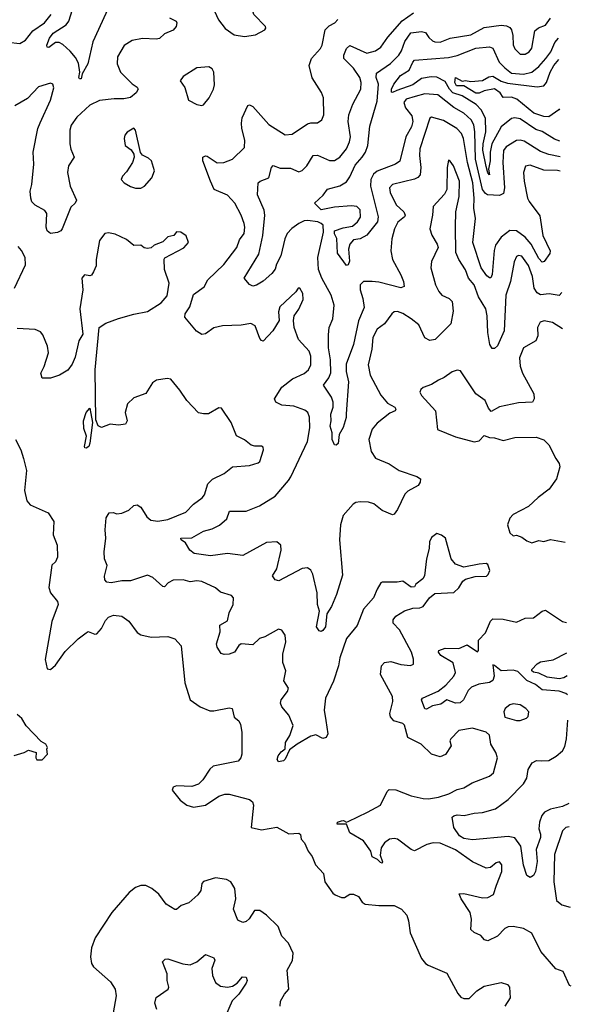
# Model space of a CAD drawing. Extents: x 2056909 to 2160450, y 827444 to 1016825.
# Tile 285 of 501: x 2141664 to 2144906, y 900315 to 906104. Entities that reach past the tile are written whole.
import ezdxf

# ---------------------------------------------------------------- set-up
doc = ezdxf.new("R2010")
doc.units = 0

msp = doc.modelspace()

# ---------------------------------------------------------------- linework, layer by layer
at = {"layer": '0CON10XD'}
for points in [[(2142985, 906004.6), (2143049.2, 906015), (2143103.8, 906045), (2143111.2, 906055), (2143108.8, 906065), (2143040, 906135), (2143005, 906258.8), (2142976.7, 906295), (2142955, 906297.5), (2142816, 906225), (2142799.2, 906175), (2142833, 906103), (2142871.7, 906051.7), (2142924.1, 906014.1), (2142985, 906004.6)], [(2142192.3, 906187.7), (2142094.4, 905974.4), (2142064.4, 905845), (2142031.2, 905785), (2142025, 905756.7), (2142015, 905756.7), (2142011.4, 905765), (2142018, 905795), (2142008.8, 905848.8), (2141991.6, 905881.6), (2141959.7, 905919.7), (2141917.8, 905957.8), (2141895, 905970), (2141875, 905969.1), (2141835, 905941.1), (2141825, 905943.3), (2141823.8, 905955), (2141838.9, 905995), (2141861.3, 906025), (2141937.1, 906072.9), (2141952, 906095), (2141984, 906195)], [(2141595, 905971.8), (2141665, 905963.6), (2141696.8, 905983.2), (2141741.5, 906038.5), (2141808.5, 906085), (2141848, 906135)], [(2142545, 906115.6), (2142583.5, 906095), (2142587.9, 906085), (2142583.6, 906065), (2142565, 906042.5), (2142515, 906020.5), (2142485, 905992.7), (2142465, 905988.8), (2142385, 905994), (2142325, 905980.8), (2142278, 905952), (2142238.1, 905885), (2142236.7, 905845), (2142256.9, 905795), (2142325, 905726.4), (2142355, 905706.5), (2142359.2, 905695), (2142348.6, 905675), (2142315, 905645.8), (2142275, 905638), (2142218.7, 905638.7), (2142132, 905628), (2142075, 905602.3), (2141999.9, 905530.1), (2141966.7, 905483.3), (2141958.4, 905455), (2141957.5, 905375), (2141963.3, 905343.3), (2141982.9, 905295), (2141951.1, 905245), (2141944.5, 905205), (2141960, 905125), (2141997.7, 905042.3), (2141990, 905025), (2141965, 905002.5), (2141913.3, 904875), (2141905, 904862.5), (2141886.4, 904853.6), (2141845, 904847.5), (2141825, 904862.5), (2141819.2, 904885), (2141823.8, 904965), (2141812.3, 904982.3), (2141753.6, 905013.6), (2141735, 905032.5), (2141729.2, 905055), (2141724.5, 905095.5), (2141734.5, 905135.5), (2141746.5, 905255), (2141743.3, 905325), (2141769.7, 905465), (2141783.1, 905496.9), (2141845, 905630), (2141864.4, 905704.4), (2141858.8, 905725), (2141845, 905730), (2141775, 905709.1), (2141710, 905640), (2141635, 905596.7)], [(2144851.1, 904500.4), (2144851.1, 904499.3), (2144835, 904482), (2144777, 904493), (2144725, 904486.6), (2144705, 904498.2), (2144688.3, 904525), (2144677.5, 904595), (2144655, 904658.8), (2144615, 904714.3), (2144595, 904717.1), (2144585, 904710.8), (2144570, 904680), (2144548.9, 904565), (2144520.9, 904485), (2144511.6, 904275), (2144473.1, 904186.9), (2144455, 904170), (2144441.3, 904171.3), (2144428.2, 904195), (2144415.3, 904265), (2144412.2, 904362.2), (2144404.7, 904405), (2144361.1, 904475), (2144335.4, 904545), (2144301.5, 904585), (2144285, 904633.8), (2144245.5, 904695), (2144228.2, 904735), (2144226, 904886), (2144226.8, 904975), (2144246.9, 905065), (2144249.1, 905155), (2144214, 905245), (2144195, 905272.5), (2144185, 905277.5), (2144175.9, 905234.1), (2144174.4, 905105), (2144161.1, 905078.9), (2144093.8, 905006.2), (2144090.4, 904955), (2144074.4, 904875), (2144086.9, 904836.9), (2144118.1, 904785), (2144123.1, 904765), (2144085, 904683.3), (2144081.1, 904645), (2144108.2, 904545), (2144128.1, 904505), (2144145, 904484.2), (2144188.8, 904465), (2144206.4, 904446.4), (2144211.3, 904391.3), (2144198.1, 904315), (2144106.1, 904223.9), (2144075, 904217.5), (2144044.4, 904234.4), (2144009.6, 904309.6), (2143965.2, 904345.2), (2143915, 904377.1), (2143885, 904387.8), (2143865, 904385.7), (2143850.8, 904375), (2143809.1, 904315), (2143765, 904284.4), (2143740.4, 904235), (2143733.5, 904166.5), (2143712.7, 904075), (2143723.6, 904015), (2143786.5, 903896.5), (2143825, 903849.5), (2143868.6, 903825), (2143875.6, 903815), (2143870, 903805), (2143840.2, 903789.8), (2143765, 903732.5), (2143735, 903695.7), (2143716.4, 903635), (2143730, 903565), (2143755.9, 903525.9), (2143835, 903492.9), (2143895, 903453.5), (2143998.7, 903418.7), (2144020, 903405), (2144018.8, 903385), (2144006.2, 903365), (2143945, 903331.9), (2143927.1, 903315), (2143885, 903223.8), (2143865, 903196), (2143855, 903191.9), (2143795, 903219.2), (2143745, 903257.7), (2143715, 903267.9), (2143665, 903268.9), (2143640, 903265), (2143624, 903255), (2143565, 903188), (2143550, 903135), (2143542.7, 903045), (2143562.1, 902837.9), (2143526.1, 902723.9), (2143495.7, 902654.3), (2143469.1, 902610.9), (2143461.4, 902535), (2143445, 902512), (2143435, 902506.2), (2143425, 902510.8), (2143408.9, 902535), (2143425.8, 902625.8), (2143414.4, 902665), (2143412.9, 902735), (2143386.8, 902843.2), (2143375, 902866.9), (2143355, 902880.5), (2143325, 902877.3), (2143187.5, 902805), (2143165, 902810), (2143150.6, 902835), (2143174.6, 902875.4), (2143200.5, 902985), (2143198.9, 903015), (2143176.2, 903035), (2143115, 903029.6), (2142975, 902954.4), (2142885, 902965.4), (2142785, 902951.1), (2142690, 902965), (2142663.8, 902985), (2142638.1, 903028.1), (2142612.5, 903045), (2142610, 903055), (2142675, 903057.5), (2142745, 903096), (2142795, 903110), (2142838.5, 903131.5), (2142881.2, 903168.8), (2142896.2, 903215), (2142995, 903214.4), (2143073.3, 903246.7), (2143165, 903303.5), (2143244.5, 903395), (2143256.7, 903416.7), (2143355.3, 903625), (2143369.5, 903705), (2143367.7, 903767.7), (2143356.5, 903795), (2143338.9, 903808.9), (2143275, 903831.2), (2143205, 903837.5), (2143168.8, 903855), (2143161.2, 903875), (2143205, 903943.3), (2143267.9, 903992.1), (2143335, 904023.3), (2143361.9, 904045), (2143375.5, 904075), (2143375.5, 904125), (2143364.4, 904155), (2143303.1, 904223.1), (2143278, 904295), (2143273.8, 904335), (2143277.7, 904362.3), (2143305, 904402.5), (2143330.7, 904459.3), (2143328, 904495), (2143310, 904525), (2143300, 904525), (2143286, 904504), (2143192.5, 904415), (2143184.5, 904385.5), (2143189.2, 904335), (2143151.1, 904275), (2143095, 904214.4), (2143085, 904217.1), (2143075, 904230), (2143047.3, 904305), (2143022.8, 904317.2), (2142965, 904307.7), (2142855, 904304.7), (2142805, 904291.8), (2142755, 904256.7), (2142735, 904254), (2142702.4, 904272.4), (2142634.7, 904355), (2142636.8, 904375), (2142663.3, 904415), (2142685, 904489.2), (2142747.1, 904532.9), (2142770, 904575), (2142863.8, 904665), (2142940.4, 904765), (2142955, 904810), (2142983.1, 904846.9), (2142987.7, 904885), (2142983.8, 904905), (2142966.4, 904955), (2142927.9, 905025), (2142885, 905072.9), (2142807.8, 905105), (2142784.6, 905155), (2142740.4, 905275), (2142740.6, 905295), (2142755, 905303.3), (2142765, 905301.8), (2142825, 905262.2), (2142864.6, 905265.4), (2142914.2, 905285), (2142985, 905352), (2142987.5, 905395), (2142968.5, 905465), (2142967.5, 905495), (2142972.4, 905527.6), (2143005, 905599.2), (2143015, 905604.2), (2143035, 905594.4), (2143127.4, 905487.4), (2143225, 905426.7), (2143265, 905431.9), (2143355, 905491.1), (2143375, 905497.3), (2143415, 905497.1), (2143440, 905515), (2143450.6, 905545), (2143450.5, 905645), (2143436.9, 905676.9), (2143382.5, 905762.5), (2143364.4, 905835), (2143379.4, 905875), (2143432.9, 905935), (2143441.1, 905955), (2143459.1, 906045), (2143482.8, 906067.2), (2143515.6, 906085), (2143533.8, 906105)], [(2144841.5, 905212.8), (2144825, 905216.6), (2144745, 905220), (2144665, 905247.9), (2144637.5, 905242.5), (2144625.5, 905205), (2144629.1, 905155), (2144649.2, 905055), (2144658.2, 905035), (2144721.2, 904951.2), (2144738.9, 904835), (2144781.2, 904745), (2144779.8, 904730.2), (2144746.8, 904683.2), (2144735, 904678.9), (2144715, 904700.5), (2144669.5, 904785), (2144635, 904825.6), (2144585, 904863.3), (2144545.2, 904864.8), (2144495, 904825.4), (2144461.3, 904778.7), (2144453.2, 904746.8), (2144441.8, 904605), (2144433.3, 904586.7), (2144425, 904585.5), (2144409, 904599), (2144376.7, 904645), (2144327.4, 904795), (2144343.7, 904935), (2144333.8, 904995), (2144335.9, 905055), (2144328, 905145), (2144297, 905265), (2144273.4, 905405), (2144260.3, 905435), (2144234.1, 905464.1), (2144155, 905512), (2144085, 905530.6), (2144075, 905525.8), (2144015.9, 905345), (2144013.7, 905305), (2144021.8, 905235), (2144018.2, 905191.8), (2144005, 905176.4), (2143985, 905167.1), (2143855, 905135.4), (2143837.3, 905115), (2143842.4, 905087.6), (2143876.2, 905016.2), (2143920.9, 904975), (2143930, 904955), (2143925.6, 904945), (2143887.2, 904912.8), (2143866.7, 904875), (2143850.4, 904815), (2143845.5, 904745), (2143854.5, 904695), (2143905, 904603.3), (2143920, 904565), (2143923.8, 904536.2), (2143905, 904528), (2143775, 904560), (2143736.1, 904563.9), (2143685, 904564.6), (2143665, 904545.8), (2143665.3, 904515.3), (2143680.9, 904465), (2143687.8, 904412.2), (2143655.8, 904334.2), (2143626.3, 904195), (2143582.2, 904077.8), (2143583, 904035), (2143596.5, 903975), (2143582.4, 903787.6), (2143582.5, 903765), (2143565, 903706.2), (2143541.1, 903665), (2143535, 903612.5), (2143525, 903602.5), (2143515, 903603.8), (2143501.4, 903635), (2143500, 903675), (2143488.8, 903715), (2143494.4, 903745), (2143492.5, 903785), (2143506.7, 903825), (2143507.3, 903855), (2143496.5, 903885), (2143449.4, 903955), (2143480.7, 903999.3), (2143492.8, 904027.2), (2143491.7, 904105), (2143478.1, 904175), (2143479.1, 904250.9), (2143483.7, 904295), (2143503.8, 904346.2), (2143512.9, 904425), (2143495.6, 904484.4), (2143438.8, 904585), (2143421, 904635), (2143417, 904705), (2143449.2, 904855), (2143447.9, 904895), (2143436.7, 904906.7), (2143416, 904915), (2143355, 904922.8), (2143335, 904920.5), (2143304.1, 904905.9), (2143262.7, 904877.3), (2143235, 904847.5), (2143221.8, 904815), (2143198.5, 904715), (2143173.1, 904666.9), (2143165, 904638), (2143145, 904611.9), (2143095, 904567.5), (2143055, 904544), (2143035, 904537.5), (2143015, 904547.5), (2142983.8, 904585), (2143070, 904725), (2143092.4, 904835), (2143105.3, 904955), (2143100.6, 904985), (2143062.5, 905075), (2143066, 905144), (2143076.7, 905155), (2143128.8, 905175), (2143144, 905235), (2143154.1, 905245.9), (2143195, 905230.5), (2143255, 905230.8), (2143305, 905209.4), (2143325, 905218.1), (2143352.1, 905245), (2143388, 905305), (2143415, 905307.1), (2143448.8, 905291.2), (2143485, 905275.4), (2143515, 905276.7), (2143545, 905295.5), (2143585.4, 905345), (2143603.1, 905385), (2143608, 905415), (2143595.4, 905505), (2143599.2, 905545), (2143622.3, 905607.7), (2143668.9, 905695), (2143671.8, 905735), (2143664, 905765), (2143625, 905818.2), (2143569.1, 905875), (2143568.9, 905895), (2143585, 905934.3), (2143605, 905952.2), (2143705, 905907.2), (2143755, 905920), (2143786.9, 905943.1), (2143827.9, 906002.1), (2143912.8, 906097.2), (2143978.6, 906145)], [(2144840.3, 905298.3), (2144775, 905311.6), (2144725, 905329.1), (2144629.4, 905389.4), (2144605, 905395.8), (2144585, 905393.6), (2144523.4, 905356.6), (2144508, 905335), (2144504.7, 905265), (2144513.8, 905115), (2144508.1, 905081.9), (2144485, 905070.2), (2144414.4, 905074.4), (2144401.8, 905081.8), (2144385, 905105.5), (2144343.5, 905283.5), (2144340.2, 905445), (2144333.8, 905485), (2144318.1, 905515), (2144274.8, 905554.8), (2144215, 905588.6), (2144122.6, 905662.6), (2144045, 905669), (2143987.6, 905652.4), (2143935, 905636.6), (2143922.1, 905617.9), (2143930.9, 905585), (2143968.9, 905538.9), (2143975.4, 905505), (2143966.6, 905473.4), (2143934.1, 905415), (2143898.1, 905271.9), (2143872.9, 905255), (2143765, 905213.8), (2143743.1, 905195), (2143728.8, 905165), (2143725.9, 905125), (2143770.7, 904945), (2143767.9, 904915), (2143705, 904837.5), (2143665, 904816.2), (2143625, 904808.8), (2143605, 904783.3), (2143597.5, 904755), (2143602.1, 904685), (2143595, 904662), (2143585, 904658), (2143531.2, 904731.2), (2143527.4, 904817.4), (2143514.7, 904845), (2143515, 904862.5), (2143565, 904880), (2143619.6, 904890.4), (2143649.6, 904915), (2143667.6, 904942.4), (2143665.3, 904985.3), (2143645, 905006.7), (2143615, 905010), (2143515, 905002), (2143435.3, 904985.3), (2143396.2, 905025), (2143447.6, 905072.4), (2143473.3, 905106.7), (2143545, 905126.5), (2143585, 905151.2), (2143605, 905179.4), (2143635, 905248.5), (2143677.8, 905295), (2143696.8, 905325), (2143710, 905365), (2143721.1, 905478.9), (2143765.3, 905625), (2143773.8, 905725), (2143760, 905765), (2143760.9, 905789.1), (2143843.1, 905846.9), (2143892, 905895), (2143908.8, 905921.2), (2143926.9, 905975), (2143962.3, 906027.7), (2144025.5, 906035.5), (2144048.3, 906028.3), (2144068.7, 905998.7), (2144090.7, 905980.7), (2144105, 905973.2), (2144135, 905971.4), (2144195, 905996.4), (2144315.2, 906014.8), (2144395, 906058.7), (2144495, 906072.3), (2144525, 906068.8), (2144545, 906058.9), (2144554, 906044), (2144561.9, 906011.9), (2144563.6, 905956.4), (2144575, 905931.9), (2144605, 905901.1), (2144635, 905901.8), (2144658.1, 905915), (2144675, 905936.2), (2144692, 906038), (2144713.1, 906056.9), (2144755, 906072.5), (2144785, 906112.9)], [(2144839.1, 905389.4), (2144807.6, 905402.4), (2144735, 905446.3), (2144698.6, 905458.6), (2144605, 905521.1), (2144575, 905528), (2144555, 905523.1), (2144495, 905474), (2144439.8, 905375), (2144428.6, 905325), (2144429.2, 905275), (2144420, 905225), (2144425, 905192.5), (2144415, 905204.3), (2144405, 905240), (2144386, 905336), (2144388.3, 905375), (2144404.2, 905445), (2144401.7, 905525), (2144377, 905575), (2144346.7, 905605), (2144265, 905656.8), (2144210, 905675), (2144190.5, 905695), (2144165, 905740), (2144115, 905766.1), (2144082.1, 905767.9), (2144025, 905758.8), (2143975, 905721), (2143881.6, 905688.4), (2143855, 905675.6), (2143848.8, 905678.8), (2143849.1, 905695), (2143863.3, 905725), (2143902.5, 905775), (2143953.3, 905806.7), (2143974, 905855), (2143985, 905866.1), (2144185, 905881.5), (2144235.6, 905894.4), (2144345, 905936.1), (2144425, 905944), (2144445, 905936.7), (2144482.8, 905855), (2144515, 905820.3), (2144555, 905789.8), (2144625, 905783.3), (2144674, 905796), (2144715, 905828), (2144756.6, 905875), (2144786.9, 905915), (2144809.9, 905970.1), (2144830.9, 905995.1)], [(2142735, 905598.8), (2142745, 905603.3), (2142778, 905645), (2142803.8, 905695), (2142808.8, 905721.2), (2142805.7, 905795.7), (2142794.2, 905814.2), (2142775, 905826), (2142705, 905820.8), (2142625, 905770.6), (2142606, 905745), (2142634.3, 905705), (2142655, 905630), (2142705.9, 905605.9), (2142735, 905598.8)], [(2144836.5, 905580.8), (2144832.2, 905575), (2144775, 905533.8), (2144745.5, 905534.5), (2144686.9, 905555), (2144586.3, 905636.3), (2144555, 905648.5), (2144505.7, 905645.7), (2144488.8, 905675), (2144455, 905698), (2144395, 905685.3), (2144365, 905671.3), (2144345, 905671.4), (2144275, 905715.7), (2144231.8, 905715), (2144222.2, 905735), (2144225, 905763.3), (2144265, 905742.5), (2144285, 905746.7), (2144315, 905741.4), (2144385, 905747.1), (2144421.8, 905768.2), (2144445, 905771.4), (2144495, 905742.4), (2144531.7, 905731.7), (2144705, 905708.7), (2144744.4, 905715.6), (2144760, 905735), (2144781.6, 905795), (2144804, 905835), (2144832.5, 905870.7)], [(2142345, 905113.8), (2142375, 905114), (2142396.7, 905125), (2142440, 905175), (2142456.2, 905215), (2142437.5, 905275), (2142420.7, 905290.7), (2142385, 905307.5), (2142373, 905323), (2142344, 905454), (2142335, 905466.7), (2142295, 905442.5), (2142282, 905425), (2142277.9, 905405), (2142284.3, 905364.3), (2142318.3, 905338.3), (2142333.6, 905313.6), (2142336.7, 905295), (2142326.7, 905265), (2142291.2, 905208.8), (2142267.5, 905185), (2142260, 905165), (2142277.5, 905145), (2142314.1, 905124.1), (2142345, 905113.8)], [(2144906.4, 900421.2), (2144895.5, 900425.5), (2144857.9, 900507.9), (2144815, 900524.2), (2144728, 900625), (2144675, 900733.3), (2144625, 900760), (2144565, 900771.5), (2144535, 900770.9), (2144515, 900760.5), (2144473.1, 900715), (2144415, 900687.8), (2144396, 900695), (2144375, 900719.2), (2144335, 900737.1), (2144315.8, 900755), (2144320.4, 900815), (2144312.1, 900855), (2144259.2, 900935), (2144247.5, 900965), (2144274.1, 900965.9), (2144385, 900940.5), (2144415, 900942.7), (2144448.9, 900961.1), (2144466, 901016), (2144497.3, 901095), (2144498.1, 901135), (2144485, 901152), (2144465, 901147.1), (2144431.2, 901118.8), (2144405, 901115.4), (2144325, 901153.3), (2144225, 901223.8), (2144135, 901263.2), (2144095, 901264.7), (2144056.2, 901255), (2143985, 901218.1), (2143965, 901224.4), (2143885.3, 901285.3), (2143865, 901289.2), (2143838, 901285), (2143808.5, 901265), (2143789.3, 901235), (2143782.3, 901192.3), (2143796.8, 901153.2), (2143795, 901144.4), (2143785, 901149.2), (2143766.5, 901166.5), (2143735, 901182), (2143727.3, 901215), (2143685.3, 901275.3), (2143605, 901324), (2143585, 901373.8), (2143530, 901375), (2143531.2, 901385), (2143555, 901394), (2143567.5, 901395), (2143585, 901386), (2143595, 901389.2), (2143708, 901445), (2143785, 901485.8), (2143823, 901567), (2143835, 901577.5), (2143875, 901575.6), (2143965, 901540.5), (2144035, 901524.5), (2144066.3, 901523.7), (2144125, 901533.6), (2144187.1, 901552.9), (2144235, 901578.1), (2144275, 901587.1), (2144322.8, 901617.2), (2144425, 901656), (2144448, 901675), (2144473.1, 901765), (2144463.1, 901795), (2144432.9, 901845), (2144425, 901897.5), (2144405.6, 901915.6), (2144325, 901937.9), (2144245.5, 901924.5), (2144197.5, 901875), (2144192.5, 901865), (2144200, 901835), (2144166, 901784), (2144135, 901769.2), (2144085, 901785.5), (2144023.1, 901845), (2143945, 901883.5), (2143925, 901956), (2143915, 901965.8), (2143862.2, 901982.2), (2143843.3, 902005), (2143838.8, 902025), (2143856.2, 902095), (2143855.4, 902125), (2143785.6, 902255), (2143790.8, 902305), (2143807.5, 902325), (2143845, 902330), (2143905, 902313.5), (2143962, 902308), (2143978.8, 902315), (2143978.1, 902345), (2143966.4, 902385), (2143896, 902516), (2143860, 902555), (2143858.6, 902575), (2143875, 902597.5), (2143925, 902627.5), (2143975, 902643.8), (2144015, 902646.2), (2144035, 902653.8), (2144073.3, 902705), (2144105, 902730), (2144215, 902736.7), (2144245, 902763.3), (2144267.7, 902802.3), (2144284.4, 902815.6), (2144340.5, 902829.5), (2144408, 902832), (2144418.3, 902841.7), (2144426.7, 902865), (2144415, 902900), (2144405, 902907.5), (2144365, 902903.3), (2144275, 902886), (2144225, 902902.5), (2144200, 902935), (2144166.2, 903055), (2144143.6, 903073.6), (2144115, 903082.5), (2144085, 903060), (2144072, 903035), (2144070.6, 902995), (2144055.7, 902935), (2144043.3, 902835), (2144033, 902817), (2143992.5, 902785), (2143985, 902770), (2143965, 902767.5), (2143915, 902803.3), (2143883.6, 902796.4), (2143795, 902797.5), (2143787, 902793), (2143764.1, 902755.9), (2143744.4, 902705.6), (2143685, 902638.8), (2143647.4, 902542.6), (2143585.7, 902465), (2143545, 902352), (2143538.2, 902305), (2143508, 902215), (2143462.3, 902115), (2143453.8, 902045), (2143463.8, 901983.8), (2143474.6, 901905), (2143465, 901884.5), (2143445, 901876.9), (2143405, 901900), (2143375, 901891.9), (2143295, 901845.3), (2143249.4, 901810.6), (2143225, 901755.4), (2143215, 901745.8), (2143185, 901740.8), (2143177.8, 901755), (2143182.4, 901775), (2143200.3, 901799.7), (2143225, 901816.2), (2143225.8, 901855), (2143252.2, 901895), (2143271.4, 901955), (2143245.5, 902015.5), (2143204.7, 902064.7), (2143197.7, 902085), (2143201.2, 902105), (2143237.9, 902155), (2143243.4, 902173.4), (2143216.5, 902216.5), (2143228.2, 902275), (2143210, 902325), (2143210, 902375), (2143228.5, 902445), (2143224.4, 902485), (2143205, 902514), (2143185, 902520), (2143105, 902475.5), (2143072.5, 902465), (2143035, 902429.4), (2142965, 902434.5), (2142951.9, 902425), (2142926.9, 902385), (2142895, 902373.1), (2142865, 902372.2), (2142848.1, 902378.1), (2142824, 902415), (2142820.8, 902435), (2142842.1, 902505), (2142840.6, 902545), (2142885, 902570), (2142895, 902616.7), (2142918.9, 902665), (2142920.8, 902705), (2142908.1, 902718.1), (2142845, 902738.1), (2142814.1, 902764.1), (2142735, 902801.2), (2142705, 902804.6), (2142665, 902798.7), (2142625, 902810.4), (2142565, 902807.9), (2142536.7, 902793.3), (2142515, 902770), (2142505, 902771.2), (2142445.4, 902825.4), (2142415, 902838.6), (2142315, 902804.5), (2142265, 902805.3), (2142202.2, 902792.2), (2142175, 902796.2), (2142165, 902810), (2142163.1, 902833.1), (2142178.1, 902895), (2142162.9, 902935), (2142159.4, 902975), (2142170, 903055), (2142166.7, 903105), (2142171.9, 903175), (2142190, 903205), (2142213.2, 903206.8), (2142235, 903199.1), (2142265, 903202.5), (2142305, 903221.1), (2142335, 903247.1), (2142355, 903252.5), (2142375, 903238), (2142410.5, 903180.5), (2142435, 903160.9), (2142475, 903155.3), (2142533.6, 903166.4), (2142641.2, 903208.8), (2142685, 903256.5), (2142736.7, 903293.3), (2142749.4, 903310.6), (2142770.5, 903375), (2142797.1, 903402.9), (2142866, 903435), (2142915, 903474.3), (2143015, 903482), (2143065, 903498), (2143075, 903506.7), (2143096.7, 903575), (2143095, 903590), (2143085, 903596.7), (2143045, 903596.7), (2143025, 903603.3), (2142985, 903633.8), (2142937.8, 903657.8), (2142905.8, 903735), (2142849.3, 903819.3), (2142835, 903822.5), (2142772.7, 903787.3), (2142744.2, 903785.8), (2142715, 903792.9), (2142645.6, 903865), (2142605.5, 903925), (2142551.2, 903991.2), (2142530, 903995), (2142467.5, 903985), (2142445, 903969.1), (2142405, 903906.5), (2142335, 903880.4), (2142297.3, 903845), (2142282.7, 903795), (2142294.5, 903745), (2142285.8, 903725), (2142245, 903719.3), (2142195, 903725.5), (2142145, 903705.7), (2142125, 903716), (2142110.5, 903750.5), (2142108.1, 904045), (2142130, 904295), (2142169.7, 904320.3), (2142243.6, 904346.4), (2142335, 904373.3), (2142415, 904388.1), (2142495, 904438.6), (2142530.7, 904480.7), (2142542.2, 904555), (2142514.1, 904635.9), (2142513.6, 904696.4), (2142516.7, 904703.3), (2142627.7, 904762.3), (2142656.2, 904795), (2142643, 904833), (2142610, 904855), (2142585, 904857.5), (2142570, 904835), (2142535, 904826.7), (2142505, 904797.5), (2142455, 904777.5), (2142436.7, 904763.3), (2142415, 904758.8), (2142395, 904763.3), (2142375, 904778), (2142335, 904776.2), (2142292.1, 904812.1), (2142225, 904842.5), (2142185, 904850.8), (2142165, 904846), (2142132.9, 904805), (2142112.2, 904695), (2142112.7, 904657.3), (2142097.7, 904622.3), (2142085, 904602.5), (2142075, 904598.8), (2142045, 904604.4), (2142029.2, 904585), (2142033.8, 904515), (2142017.5, 904405), (2142034, 904255), (2142011.4, 904215), (2141989.7, 904120.3), (2141971.4, 904078.6), (2141945.9, 904044.1), (2141896.8, 904013.2), (2141845, 903995.8), (2141796.4, 903996.4), (2141788.8, 904025), (2141808, 904065), (2141832, 904145), (2141826.2, 904185), (2141800.3, 904250.3), (2141785, 904269.2), (2141755, 904282.9), (2141649.2, 904289.2)], [(2141633.6, 904525), (2141698, 904662), (2141695.2, 904705.2), (2141675, 904748), (2141655, 904770)], [(2144854, 904286.6), (2144795, 904323.8), (2144746.1, 904333.9), (2144723.8, 904325), (2144707.5, 904295), (2144710, 904245), (2144697.5, 904215), (2144625.6, 904174.4), (2144601.8, 904115), (2144606.1, 904066.1), (2144620, 904025), (2144686, 903905), (2144688.8, 903875), (2144677.5, 903855), (2144595, 903851.9), (2144485, 903827.5), (2144435, 903800), (2144419.3, 903819.3), (2144400, 903865), (2144345.7, 903905), (2144255, 904040), (2144235, 904043.8), (2144205, 904034), (2144159.7, 904000.3), (2144126.2, 903983.8), (2144085, 903958.5), (2144035, 903941.4), (2144020.9, 903929.1), (2144016, 903915), (2144025.7, 903895), (2144107.1, 903805), (2144120, 903695), (2144225, 903650.8), (2144335, 903622.5), (2144365, 903628.8), (2144395, 903660), (2144425, 903647.5), (2144455, 903646.2), (2144505, 903630), (2144575, 903647.5), (2144699.7, 903649.7), (2144744, 903634), (2144774.3, 903604.3), (2144814.5, 903524.5), (2144835.8, 903495), (2144839.2, 903475), (2144818.8, 903405), (2144777, 903343), (2144712, 903295), (2144655, 903242.5), (2144564.3, 903195.7), (2144545.8, 903174.2), (2144530.6, 903135), (2144545, 903087.5), (2144565, 903070), (2144585, 903073.3), (2144615, 903062), (2144645, 903039.2), (2144675, 903029.2), (2144715, 903042), (2144745, 903036.2), (2144785, 903048.8), (2144871, 903031.6)], [(2142055, 903584.3), (2142046.4, 903586.4), (2142044.4, 903594.4), (2142056.2, 903655), (2142040.7, 903700.7), (2142038.5, 903745), (2142055, 903793.8), (2142075, 903820), (2142092.5, 903735), (2142076.5, 903613.5), (2142069.2, 903595), (2142055, 903584.3)], [(2141638.8, 903635), (2141670, 903575), (2141686.7, 903525), (2141703.6, 903453.6), (2141691.4, 903335), (2141705.8, 903275), (2141725, 903252), (2141830, 903205), (2141863.9, 903153.9), (2141860.8, 903075), (2141884, 903015), (2141885.6, 902944.4), (2141875, 902916.2), (2141853.3, 902896.7), (2141834, 902765), (2141844.3, 902734.3), (2141885, 902683.3), (2141889.4, 902665), (2141853.3, 902566.7), (2141813.2, 902343.2), (2141825, 902287.5), (2141845, 902284), (2141875, 902309.2), (2141931.2, 902388.8), (2142006.6, 902463.4), (2142055, 902500), (2142067, 902507), (2142105, 902491.4), (2142116.9, 902493.1), (2142145, 902524.2), (2142167.7, 902572.3), (2142185, 902591.4), (2142215, 902602.9), (2142265, 902597.5), (2142305, 902568), (2142355, 902500.8), (2142375, 902486.9), (2142437, 902473), (2142535, 902477.5), (2142575, 902463.3), (2142612.7, 902422.7), (2142634.5, 902205), (2142666.5, 902105), (2142725, 902064.5), (2142780.8, 902040.8), (2142805, 902039.6), (2142895, 902058), (2142913.6, 902053.6), (2142923.5, 902003.5), (2142951.4, 901981.4), (2142961.1, 901961.1)], [(2144883.1, 902135.2), (2144873.3, 902143.3), (2144835.3, 902155.3), (2144735, 902163.5), (2144695, 902196.1), (2144645, 902218.1), (2144592.2, 902272.2), (2144565, 902280), (2144494.7, 902274.7), (2144455, 902308), (2144445, 902310), (2144453.6, 902245), (2144445, 902218.6), (2144425, 902207.1), (2144361.9, 902198.1), (2144320.4, 902179.6), (2144299.9, 902160.1), (2144272.9, 902105), (2144252.4, 902087.6), (2144225, 902084.7), (2144175, 902104.4), (2144139.5, 902080.5), (2144090.5, 902069.5), (2144055, 902050), (2144045, 902052), (2144025.7, 902105), (2144031.2, 902115), (2144075, 902133.6), (2144123, 902157), (2144168.2, 902191.8), (2144216.2, 902243.8), (2144224.7, 902265), (2144211.8, 902321.8), (2144139.4, 902365), (2144125.7, 902385), (2144128, 902395), (2144165, 902409.5), (2144245, 902407.1), (2144295, 902428.1), (2144355, 902387.5), (2144360, 902395), (2144361.2, 902455), (2144401.1, 902498.9), (2144431.6, 902568.4), (2144445, 902582.2), (2144505, 902579.5), (2144585, 902562.5), (2144634.3, 902585.7), (2144685, 902586.9), (2144735, 902626), (2144755, 902632), (2144855, 902565.5), (2144877.4, 902560.7)], [(2144881.6, 902245.5), (2144862.3, 902235), (2144835, 902228.3), (2144765, 902239.1), (2144715, 902261.7), (2144685, 902268.5), (2144674.5, 902275), (2144673.8, 902283.8), (2144705, 902317.5), (2144725, 902329.4), (2144799.3, 902340.7), (2144879.8, 902381.8)], [(2144585, 901982.9), (2144605, 901984), (2144643.6, 901996.4), (2144653.6, 902006.4), (2144656, 902035), (2144638.8, 902055), (2144605, 902075.7), (2144565, 902081.2), (2144545, 902076), (2144516.7, 902055), (2144508.8, 902035), (2144515, 902003.3), (2144585, 901982.9)], [(2141631.7, 901778.3), (2141690, 901795), (2141715, 901810), (2141760, 901795), (2141757.5, 901765), (2141765, 901752.5), (2141795, 901752.5), (2141827.5, 901785), (2141822.5, 901815), (2141826.7, 901825), (2141817.5, 901845), (2141790.7, 901860.7), (2141702.3, 901952.3), (2141675.8, 901995.8), (2141648.3, 902018.3)], [(2142961.1, 901961.1), (2142969.2, 901915), (2142968.9, 901785), (2142964.2, 901765), (2142948.8, 901745), (2142801.2, 901715), (2142781.8, 901698.2), (2142740, 901635), (2142715, 901610), (2142675, 901595.7), (2142585, 901600), (2142565, 901592.5), (2142560, 901575), (2142606.7, 901515), (2142646.7, 901485), (2142685, 901473.3), (2142755, 901485.5), (2142835, 901538.9), (2142869.8, 901550.2), (2142895, 901550.5), (2143015, 901519.2), (2143032, 901505), (2143037.1, 901485), (2143024.1, 901354.1), (2143085, 901341.2), (2143175, 901356.7), (2143245, 901316.7), (2143305, 901321.2), (2143315, 901312.5), (2143318.8, 901285), (2143338.8, 901265), (2143359.2, 901215), (2143383.4, 901183.4), (2143402, 901135), (2143448.8, 901085), (2143457.8, 901035), (2143505, 900968.8), (2143518.8, 900958.8), (2143555, 900943.8), (2143573.6, 900943.6), (2143605, 900962.5), (2143625, 900963.3), (2143655, 900948.8), (2143677.5, 900915), (2143695, 900903.1), (2143775.6, 900895.6), (2143865, 900896.7), (2143908, 900875), (2143938.6, 900838.6), (2143949.4, 900805), (2143958.1, 900735), (2144026, 900585), (2144048.8, 900555), (2144064.3, 900544.3), (2144175, 900498.8), (2144238.8, 900378.8), (2144257.7, 900357.7), (2144275, 900350), (2144305, 900348.8), (2144350.8, 900395), (2144395, 900420.8), (2144495, 900443.8), (2144530.7, 900430.7), (2144543.3, 900415), (2144546.2, 900353.8), (2144516.4, 900303.6)], [(2144891.8, 901496.6), (2144855, 901477.9), (2144785, 901462.6), (2144749.3, 901445), (2144733.3, 901425), (2144718.9, 901385), (2144716.3, 901346.3), (2144724.6, 901315), (2144724.6, 901295), (2144700.3, 901225), (2144705.3, 901155), (2144695.6, 901095), (2144685, 901073.3), (2144665, 901060), (2144645, 901072.5), (2144625, 901133.3), (2144610, 901245), (2144575, 901293.2), (2144535, 901302.5), (2144325, 901281.2), (2144275, 901289.2), (2144249.5, 901305), (2144216.2, 901355), (2144206, 901415), (2144215, 901424), (2144235, 901428.9), (2144275.9, 901425.9), (2144335, 901439.5), (2144385, 901442.9), (2144460.6, 901465), (2144535, 901520), (2144625, 901610.4), (2144644.1, 901645), (2144653.7, 901696.3), (2144675.8, 901735), (2144702, 901748), (2144733.7, 901746.3), (2144775, 901749.2), (2144816.5, 901773.5), (2144853.8, 901805), (2144868.8, 901831.2), (2144878.1, 901875), (2144885.2, 901984.8)], [(2144893.7, 901357.6), (2144873.3, 901355), (2144855.5, 901334.5), (2144806.8, 901195), (2144803.5, 901035), (2144818.8, 900925), (2144850.5, 900900.5), (2144900.1, 900886.1)], [(2143194.3, 900305), (2143196, 900334), (2143220, 900375), (2143246.2, 900405), (2143235.8, 900515), (2143266.6, 900573.4), (2143271.1, 900615), (2143244.4, 900674.4), (2143205.6, 900715.6), (2143183.4, 900773.4), (2143115, 900839.2), (2143075, 900866.9), (2143043.6, 900866.4), (2143013, 900817), (2142995, 900801.2), (2142975, 900796.2), (2142945, 900810), (2142920, 900875), (2142934.1, 900935.9), (2142928, 900995), (2142904.2, 901034.2), (2142879.7, 901049.7), (2142815, 901058.8), (2142745, 901038), (2142734.4, 901025.6), (2142727.8, 900985), (2142711.3, 900958.7), (2142658.7, 900911.3), (2142612, 900895), (2142585, 900872), (2142575, 900872.5), (2142525, 900904.3), (2142482.1, 900962.1), (2142441.2, 900995), (2142405, 901014.3), (2142375, 901014.4), (2142345, 901001.4), (2142307.4, 900972.6), (2142205, 900855.7), (2142106.7, 900705), (2142085, 900647.5), (2142080.6, 900595), (2142085.6, 900555), (2142096.9, 900535), (2142198, 900448), (2142224.4, 900405), (2142230, 900365), (2142214, 900265)], [(2142470, 900285), (2142457.7, 900322.3), (2142466.2, 900355), (2142535.8, 900404.2), (2142541.2, 900415), (2142530, 900455), (2142530.8, 900495), (2142503.3, 900565), (2142518.8, 900581.2), (2142535, 900582), (2142623, 900553), (2142665, 900547.1), (2142705, 900564.4), (2142755, 900608), (2142805, 900587.5), (2142810.8, 900575), (2142793.8, 900525), (2142797.1, 900485), (2142815, 900442.5), (2142845, 900421.1), (2142885, 900416.5), (2142915, 900421.8), (2142941.2, 900438.8), (2142973, 900477), (2142995, 900474.2), (2143000.8, 900455), (2142995, 900439.2), (2142951.3, 900375), (2142912.9, 900335), (2142874.4, 900245)]]:
    msp.add_lwpolyline(points, dxfattribs=at)

doc.saveas('drawing.dxf')
